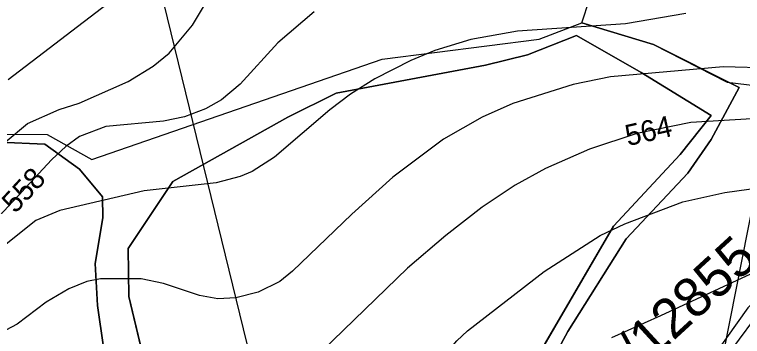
# Model space of a CAD drawing. Extents: x -709418 to -703832, y -1161719 to -1157826.
# Drawn here: x -707014.5 to -706737.7, y -1158895 to -1158772.6 of the extents above; entities that cross this region are included whole.
import ezdxf

# ---------------------------------------------------------------- set-up
doc = ezdxf.new("R2010")
doc.units = 0
for name, color, linetype in [('102_obvod PÚ', 7, 'Continuous'), ('103_hranice KÚ', 7, 'Continuous'), ('110_silnice II. třídy a III. třídy', 7, 'Continuous'), ('111_silnice II. třídy a III. třídy_popis', 7, 'Continuous'), ('120_vrstevnice hlavní', 7, 'Continuous'), ('121_vrstevnice hlavní_popis', 7, 'Continuous'), ('122_vrstevnice základní', 7, 'Continuous'), ('206_TTP_KN', 7, 'Continuous'), ('303_příkop_stav', 7, 'Continuous'), ('514 odvodnění - LPIS', 7, 'Continuous'), ('609_LBC_stav', 7, 'Continuous'), ('723_radioreléová trasa_UAP', 7, 'Continuous')]:
    doc.layers.add(name, color=color, linetype=linetype)

msp = doc.modelspace()

# ---------------------------------------------------------------- linework, layer by layer
at = {"layer": '102_obvod PÚ'}
msp.add_lwpolyline([(-707020.33, -1158818.08), (-707002.07, -1158818.2), (-706985.19, -1158827.67), (-706874.76, -1158789.56), (-706814.99, -1158781.92), (-706798.8, -1158775.71), (-706771.53, -1158783.96), (-706738.96, -1158800.38), (-706749.61, -1158820.05), (-706758.43, -1158832.85), (-706781.97, -1158857.85), (-706804.13, -1158893.13), (-706813.42, -1158910.54)], dxfattribs=at)
at = {"layer": '103_hranice KÚ'}
msp.add_lwpolyline([(-706813.42, -1158910.54), (-706804.13, -1158893.13), (-706781.97, -1158857.85), (-706758.43, -1158832.85), (-706749.61, -1158820.05), (-706738.96, -1158800.38), (-706771.53, -1158783.96), (-706798.8, -1158775.71), (-706792.98, -1158757.78)], dxfattribs=at)
at = {"layer": '110_silnice II. třídy a III. třídy'}
msp.add_lwpolyline([(-706719.27, -1158868.19), (-706735.67, -1158884.09), (-706778.1, -1158943.84), (-706798.35, -1158966.48), (-706833.54, -1158993.47), (-706866.33, -1159013.22), (-706914.06, -1159035.87), (-706932.87, -1159052.74), (-706941.55, -1159069.12), (-706968.13, -1159131.99), (-706993.68, -1159200.89)], dxfattribs=at)
at = {"layer": '120_vrstevnice hlavní'}
msp.add_lwpolyline([(-706759.27, -1158772.15), (-706782.12, -1158776.15), (-706823.27, -1158778.86), (-706840.98, -1158782), (-706854.7, -1158786.29), (-706863.84, -1158790.01), (-706877.56, -1158797.01), (-706886.7, -1158802.86), (-706894.56, -1158808.86), (-706915.7, -1158826.86), (-706924.13, -1158832.29), (-706928.7, -1158834.15), (-706937.85, -1158836.58), (-706965.28, -1158839.58), (-706997.28, -1158847.15), (-707006.42, -1158850.86), (-707017.71, -1158859.86)], dxfattribs=at)
at = {"layer": '122_vrstevnice základní'}
for points in [[(-707018.14, -1158821.15), (-707009.56, -1158814.01), (-706997.56, -1158808.72), (-706989.99, -1158806.29), (-706971.28, -1158798.01), (-706961.85, -1158792.15), (-706955.7, -1158787.29), (-706946.85, -1158776.57), (-706938.7, -1158762.86)], [(-706979.28, -1158768.57), (-707016.99, -1158797.43)], [(-706900.56, -1158771.57), (-706914.42, -1158783.29), (-706928.7, -1158799.01), (-706935.85, -1158805.01), (-706941.85, -1158808.43)], [(-706726.69, -1158793.01), (-706744.98, -1158792.43), (-706787.84, -1158796.29), (-706802.12, -1158799.15), (-706824.98, -1158806.43), (-706836.7, -1158811.58), (-706851.41, -1158820.01), (-706870.7, -1158834.44), (-706886.27, -1158848.44), (-706908.84, -1158870.15), (-706913.7, -1158874.15), (-706921.85, -1158878.15), (-706930.42, -1158880.3), (-706937.27, -1158880.72), (-706944.13, -1158879.44), (-706957.85, -1158874.87), (-706966.42, -1158873.15), (-706981.85, -1158873.15), (-706986.99, -1158874.15), (-706993.85, -1158876.87), (-707002.56, -1158882.01), (-707013.56, -1158890.3), (-707020.14, -1158893.72)], [(-706941.85, -1158808.43), (-706949.85, -1158811.43), (-706957.85, -1158813.15), (-706979.85, -1158815.15), (-706989.85, -1158819.01), (-706994.99, -1158822.72), (-707000.42, -1158827.72), (-707021.99, -1158850.86)], [(-706734.12, -1158812.29), (-706757.27, -1158813.58), (-706777.84, -1158817.86), (-706795.84, -1158823.72), (-706812.55, -1158831.15), (-706824.13, -1158837.44), (-706836.7, -1158845.86), (-706850.56, -1158856.58), (-706865.13, -1158869.01), (-706909.7, -1158912.3), (-706913.84, -1158915.01), (-706918.7, -1158917.15), (-706928.99, -1158918.87), (-706932.99, -1158918.87), (-706949.56, -1158916.44), (-706956.13, -1158916.3), (-706971.56, -1158917.58), (-706982.71, -1158917.73), (-706988.71, -1158917.15), (-707000.71, -1158914.3), (-707007.28, -1158913.58), (-707024.71, -1158913.87)], [(-706791.84, -1158856.58), (-706782.41, -1158852.15), (-706760.41, -1158843.86), (-706744.41, -1158840.29), (-706721.55, -1158837.15), (-706698.69, -1158836.44), (-706670.4, -1158839.58), (-706638.42, -1158848.14), (-706599.37, -1158860.23), (-706593.23, -1158870.64), (-706578.73, -1158867.3), (-706556.79, -1158860.6), (-706545.96, -1158855.89)], [(-707017.85, -1158940.15), (-707003.56, -1158942.16), (-706997.85, -1158944.44), (-706991.85, -1158949.01), (-706987.56, -1158951.01), (-706984.71, -1158951.44), (-706976.13, -1158950.44), (-706970.42, -1158949.01), (-706958.99, -1158945.01), (-706953.28, -1158944.01), (-706947.56, -1158944.01), (-706938.99, -1158945.58), (-706918.13, -1158953.16), (-706908.7, -1158956.01), (-706899.27, -1158956.73), (-706892.99, -1158955.73), (-706889.84, -1158954.44), (-706883.7, -1158948.44), (-706869.84, -1158925.73), (-706859.3, -1158912.11), (-706846.27, -1158896.72), (-706842.27, -1158892.87), (-706813.12, -1158870.29), (-706791.84, -1158856.58)], [(-706787.41, -1158895.44), (-706768.69, -1158887.01), (-706732.89, -1158870.39)]]:
    msp.add_lwpolyline(points, dxfattribs=at)
at = {"layer": '206_TTP_KN'}
for p, q in [((-706819.5, -1158787.85), (-706800.81, -1158780.54)), ((-706800.81, -1158780.54), (-706776.15, -1158794.56)), ((-706835.42, -1158791.85), (-706819.5, -1158787.85)), ((-706892.15, -1158802.41), (-706835.42, -1158791.85)), ((-706776.15, -1158794.56), (-706749.54, -1158810.97)), ((-706910.63, -1158811.55), (-706892.15, -1158802.41)), ((-706954.36, -1158836.04), (-706910.63, -1158811.55)), ((-706749.54, -1158810.97), (-706761.38, -1158825.82)), ((-706761.38, -1158825.82), (-706786.71, -1158853.08)), ((-706971.3, -1158861.59), (-706954.36, -1158836.04)), ((-706786.71, -1158853.08), (-706817.04, -1158905.1)), ((-706971.09, -1158879.8), (-706971.3, -1158861.59)), ((-706961.67, -1158919.05), (-706971.09, -1158879.8))]:
    msp.add_line(p, q, dxfattribs=at)
for points in [[(-707020.33, -1158818.08), (-707002.07, -1158818.2), (-706985.19, -1158827.67), (-706874.76, -1158789.56), (-706814.99, -1158781.92), (-706798.8, -1158775.71), (-706771.53, -1158783.96), (-706738.96, -1158800.38), (-706749.61, -1158820.05), (-706758.43, -1158832.85), (-706781.97, -1158857.85), (-706804.13, -1158893.13), (-706813.42, -1158910.54)], [(-706971.3, -1158861.59), (-706971.09, -1158879.8), (-706961.67, -1158919.05), (-706956.18, -1158924.47), (-706943.33, -1158939.53), (-706923.49, -1158958.65), (-706910.58, -1158977.99), (-706899.73, -1158990.48), (-706882.25, -1158994.33), (-706857.41, -1158974), (-706842.25, -1158956.05), (-706826.46, -1158932.5), (-706817.04, -1158905.1), (-706786.71, -1158853.08), (-706761.38, -1158825.82), (-706749.54, -1158810.97), (-706776.15, -1158794.56), (-706800.81, -1158780.54), (-706819.5, -1158787.85), (-706835.42, -1158791.85), (-706892.15, -1158802.41), (-706910.63, -1158811.55), (-706954.36, -1158836.04), (-706971.3, -1158861.59)], [(-707020.53, -1158821.14), (-707003.05, -1158821.86), (-706989.79, -1158831.33), (-706981.05, -1158841.86), (-706980.98, -1158849.88), (-706983.9, -1158867.3), (-706983.02, -1158883.23), (-706978.59, -1158914.02), (-706971.35, -1158938.92), (-706957.97, -1158953.73), (-706935.85, -1158972), (-706924.4, -1158996.47), (-706906.91, -1159016.08), (-706935.45, -1159028.71), (-706952.2, -1159035.94), (-706964.79, -1159041.54), (-706985.11, -1159055.65), (-707020.15, -1159092.19)], [(-706978.59, -1158914.02), (-706983.02, -1158883.23), (-706983.9, -1158867.3), (-706980.98, -1158849.88), (-706981.05, -1158841.86), (-706989.79, -1158831.33), (-707003.05, -1158821.86), (-707020.53, -1158821.14)]]:
    msp.add_lwpolyline(points, dxfattribs=at)
at = {"layer": '303_příkop_stav'}
msp.add_lwpolyline([(-706972.54, -1159157.44), (-706938.1, -1159071.4), (-706926.7, -1159052.56), (-706904.04, -1159036.6), (-706858.9, -1159013.34), (-706803.75, -1158977.76), (-706767.91, -1158938.46), (-706741.34, -1158899.51), (-706730.87, -1158885.33), (-706718.54, -1158876.26), (-706713.89, -1158874.63)], dxfattribs=at)
at = {"layer": '514 odvodnění - LPIS'}
msp.add_lwpolyline([(-707091.66, -1159185.61), (-707067.05, -1159100.92), (-707036.31, -1159048.98), (-706995.04, -1159005.45), (-706934.01, -1159011.63), (-706947.99, -1159058.39), (-706922.15, -1159060.93), (-706851.26, -1159022.69), (-706790.89, -1158973.74), (-706747.02, -1158912.58), (-706716.93, -1158759.9), (-706697.06, -1158726.14), (-706670.64, -1158725.93), (-706602.78, -1158847.92), (-706583.04, -1158891.24), (-706552.73, -1158910.18), (-706494.68, -1158910.47), (-706457.47, -1158890.53), (-706273.62, -1158913.9)], dxfattribs=at)
at = {"layer": '609_LBC_stav'}
msp.add_lwpolyline([(-707020.33, -1158818.08), (-707002.07, -1158818.2), (-706985.19, -1158827.67), (-706874.76, -1158789.56), (-706814.99, -1158781.92), (-706798.8, -1158775.71), (-706771.53, -1158783.96), (-706743.51, -1158798.35), (-706728.82, -1158800.08), (-706681.29, -1158793.16), (-706654.49, -1158787.12), (-706621.65, -1158807.85), (-706613.87, -1158825.13), (-706594.86, -1158835.5), (-706590.54, -1158862.28), (-706556.83, -1158850.18)], dxfattribs=at)
at = {"layer": '723_radioreléová trasa_UAP'}
msp.add_lwpolyline([(-707182.2, -1157850.62), (-706271.36, -1161577.76)], dxfattribs=at)

# ---------------------------------------------------------------- texts
at = {"layer": '111_silnice II. třídy a III. třídy_popis'}
msp.add_text('III/12855', height=15, rotation=42.5281, dxfattribs=at).set_placement((-706788.64, -1158919.44))
at = {"layer": '121_vrstevnice hlavní_popis'}
for s, rotation, p in [('564', 12.7928, (-706781.27, -1158822.63)), ('558', 47.3326, (-707014.27, -1158848.55))]:
    msp.add_text(s, height=8, rotation=rotation, dxfattribs=at).set_placement(p)

doc.saveas('drawing.dxf')
